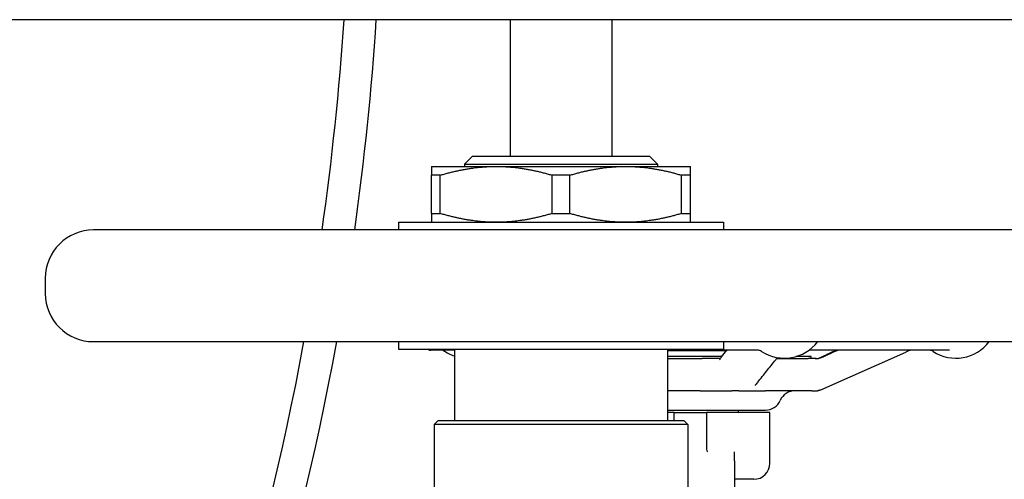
# Model space of a CAD drawing. Header units: inches. Extents: x 24 to 1128, y -69 to 748.
# Tile 561 of 656: x 993.22 to 1000.86, y 307.05 to 310.61. Entities that reach past the tile are written whole.
import ezdxf

# ---------------------------------------------------------------- set-up
doc = ezdxf.new("R2010")
doc.units = ezdxf.units.IN
doc.header["$LTSCALE"] = 32
doc.header["$MEASUREMENT"] = 0
doc.layers.add('Visible (ANSI)', color=7, linetype='Continuous', lineweight=30)

msp = doc.modelspace()

# ---------------------------------------------------------------- linework, layer by layer
at = {"layer": 'Visible (ANSI)'}
for p, q in [((1002.66005, 310.60867), (983.66005, 310.60867)), ((997.02583, 310.60867), (997.02583, 309.55011)), ((997.81323, 310.60867), (997.81323, 309.55011)), ((996.734, 309.55011), (996.6715, 309.48761)), ((996.734, 309.55011), (998.10506, 309.55011)), ((998.10506, 309.55011), (998.16756, 309.48761)), ((996.4156, 309.47137), (996.91756, 309.47137)), ((996.6715, 309.48761), (998.16756, 309.48761)), ((996.6715, 309.48761), (996.6715, 309.47137)), ((996.91756, 309.47137), (997.9215, 309.47137)), ((997.9215, 309.47137), (998.42347, 309.47137)), ((998.16756, 309.48761), (998.16756, 309.47137)), ((996.4836, 309.40318), (996.4156, 309.40318)), ((996.4156, 309.10649), (996.4156, 309.40318)), ((996.4836, 309.10649), (996.4836, 309.40318)), ((997.48754, 309.40318), (997.35153, 309.40318)), ((997.35153, 309.10649), (997.35153, 309.40318)), ((997.48754, 309.10649), (997.48754, 309.40318)), ((998.42347, 309.40318), (998.35547, 309.40318)), ((998.35547, 309.10649), (998.35547, 309.40318)), ((998.42347, 309.10649), (998.42347, 309.40318)), ((996.4156, 309.10649), (996.4836, 309.10649)), ((997.35153, 309.10649), (997.48754, 309.10649)), ((998.35547, 309.10649), (998.42347, 309.10649)), ((1001.04552, 308.97924), (993.79355, 308.97924)), ((996.15969, 309.0383), (998.67938, 309.0383)), ((996.15969, 309.0383), (996.15969, 308.97924)), ((998.67938, 309.0383), (998.67938, 308.97924)), ((993.41953, 308.60522), (993.41953, 308.48711)), ((993.79355, 308.1131), (1001.04552, 308.1131)), ((996.15969, 308.1131), (996.15969, 308.05404)), ((996.15969, 308.05404), (998.67938, 308.05404)), ((996.59276, 308.05404), (996.59276, 307.50286)), ((998.2463, 308.05404), (998.2463, 307.50286)), ((998.67938, 308.1131), (998.67938, 308.05404)), ((996.59276, 308.04767), (996.40953, 308.04767)), ((998.94202, 308.04767), (998.2463, 308.04767)), ((998.2463, 308.04554), (998.56604, 308.04554)), ((998.66805, 307.99829), (998.2463, 307.99829)), ((998.2463, 307.98267), (998.51434, 307.98267)), ((998.51409, 307.98267), (998.51434, 307.98267)), ((998.65596, 307.98267), (998.51434, 307.98267)), ((998.56604, 308.04554), (998.70577, 308.04554)), ((999.09283, 307.98267), (999.33784, 307.98267)), ((999.09283, 307.98267), (999.33784, 307.98267)), ((999.35953, 307.99829), (999.24391, 307.99829)), ((999.39987, 307.98267), (999.33784, 307.98267)), ((1000.43173, 308.04767), (999.3441, 308.04767)), ((999.35953, 307.98267), (999.35953, 307.99829)), ((999.4353, 307.73858), (1000.09388, 308.0318)), ((998.49833, 307.73267), (998.2463, 307.73267)), ((998.49833, 307.73267), (998.74388, 307.73267)), ((998.79878, 307.73267), (998.74388, 307.73267)), ((998.79878, 307.73267), (999.00459, 307.73267)), ((999.36408, 307.73267), (999.00459, 307.73267)), ((999.36408, 307.73267), (999.40862, 307.73267)), ((998.2463, 307.58267), (999.00541, 307.58267)), ((998.29088, 307.56267), (998.2463, 307.56267)), ((998.29703, 307.56267), (998.29088, 307.56267)), ((998.29703, 307.50286), (998.29703, 307.56267)), ((998.29703, 307.56267), (998.54703, 307.56267)), ((998.55319, 307.56267), (998.54703, 307.56267)), ((998.54703, 307.56267), (998.54703, 307.42871)), ((999.03953, 307.56267), (998.55319, 307.56267)), ((998.79703, 307.56267), (998.79703, 307.58267)), ((999.03953, 307.17117), (999.03953, 307.56267)), ((996.46653, 307.50286), (996.43528, 307.47161)), ((998.40378, 307.47161), (996.43528, 307.47161)), ((996.43528, 307.47161), (996.43528, 306.1318)), ((996.46653, 307.50286), (998.37253, 307.50286)), ((998.37253, 307.50286), (998.40378, 307.47161)), ((998.40378, 307.47161), (998.40378, 306.1318)), ((998.54703, 307.42871), (998.54703, 307.33622)), ((998.76578, 307.18976), (998.76578, 307.25785)), ((998.76578, 307.18976), (998.76578, 306.92117)), ((998.91453, 307.04617), (998.76578, 307.04617))]:
    msp.add_line(p, q, dxfattribs=at)
for centre, radius, start, end in [((974.03453, 312.04617), 21.75, 351.893807, 356.210448), ((974.03453, 312.04617), 22, 351.986532, 356.253573), ((993.79355, 308.60522), 0.37402, 90, 180), ((993.79355, 308.48711), 0.37402, 180, 270), ((974.03453, 312.04617), 21.75, 335.285092, 349.581842), ((974.03453, 312.04617), 22, 335.584406, 349.70153), ((996.40953, 308.11017), 0.0625, 243.89846, 270), ((999.15248, 308.31017), 0.325, 237.004115, 322.672373), ((1000.48217, 308.31017), 0.325, 237.004115, 322.672373), ((996.69735, 308.31017), 0.325, 233.871073, 251.226636), ((998.94146, 307.98517), 0.0625, 57.004115, 90), ((1000.27115, 307.98517), 0.0625, 57.004115, 90), ((999.23453, 307.60767), 0.125, 90, 156.421822), ((999.0054, 307.70767), 0.125, 270, 336.421822), ((998.91453, 307.17117), 0.125, 270, 0)]:
    msp.add_arc(centre, radius, start, end, dxfattribs=at)
for points, weights in [([(996.4156, 309.47137), (996.4156, 309.47137), (996.4156, 309.40318)], [1, 1.03775343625, 1.0171026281]), ([(996.4836, 309.40318), (996.71264, 309.47137), (996.91756, 309.47137)], [1.0171026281, 1.03775343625, 1]), ([(996.91756, 309.47137), (997.12249, 309.47137), (997.35153, 309.40318)], [1, 1.03775343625, 1.0171026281]), ([(997.48754, 309.40318), (997.71657, 309.47137), (997.9215, 309.47137)], [1.0171026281, 1.03775343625, 1]), ([(997.9215, 309.47137), (998.12643, 309.47137), (998.35547, 309.40318)], [1, 1.03775343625, 1.0171026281]), ([(998.42347, 309.40318), (998.42347, 309.47137), (998.42347, 309.47137)], [1.0171026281, 1.03775343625, 1]), ([(996.4156, 309.10649), (996.4156, 309.0383), (996.4156, 309.0383)], [1.0171026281, 1.03775343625, 1]), ([(996.91756, 309.0383), (996.71264, 309.0383), (996.4836, 309.10649)], [1, 1.03775343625, 1.0171026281]), ([(997.35153, 309.10649), (997.12249, 309.0383), (996.91756, 309.0383)], [1.0171026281, 1.03775343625, 1]), ([(997.9215, 309.0383), (997.71657, 309.0383), (997.48754, 309.10649)], [1, 1.03775343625, 1.0171026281]), ([(998.35547, 309.10649), (998.12643, 309.0383), (997.9215, 309.0383)], [1.0171026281, 1.03775343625, 1]), ([(998.42347, 309.0383), (998.42347, 309.0383), (998.42347, 309.10649)], [1, 1.03775343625, 1.0171026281]), ([(998.51397, 308.04767), (998.54009, 308.04554), (998.56604, 308.04554)], [1.0124929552, 1.00788424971, 1]), ([(998.56604, 308.04554), (998.59198, 308.04554), (998.6181, 308.04767)], [1, 1.00788424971, 1.0124929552])]:
    msp.add_rational_spline(points, weights, degree=2, dxfattribs=at)
for points, knots in [([(998.64825, 307.97244), (998.64825, 307.97244), (998.64825, 307.97244), (998.64832, 307.9725), (998.6486, 307.97275), (998.6498, 307.97409), (998.65113, 307.97582), (998.65412, 307.98004), (998.65555, 307.98211), (998.65868, 307.98645), (998.66034, 307.98865), (998.66301, 307.99203), (998.66405, 307.99331), (998.66512, 307.99464), (998.66537, 307.99494), (998.66565, 307.9953), (998.66572, 307.99538), (998.66579, 307.99547)], [0.26212608, 0.26212608, 0.26212608, 0.26212608, 0.26523685, 0.26523685, 0.28985831, 0.28985831, 0.33915701, 0.33915701, 0.37182931, 0.37182931, 0.40139039, 0.40139039, 0.42145766, 0.42145766, 0.42810276, 0.42810276, 0.43031521, 0.43031521, 0.43031521, 0.43031521]), ([(998.66579, 307.99547), (998.67944, 308.01255), (998.69309, 308.02965), (998.70698, 308.04706), (998.70723, 308.04736), (998.70747, 308.04767)], [0.95924083, 0.95924083, 0.95924083, 0.95924083, 1.28063663, 1.28063663, 1.28639378, 1.28639378, 1.28639378, 1.28639378]), ([(998.94561, 307.79816), (998.95725, 307.81274), (998.96889, 307.82732), (998.99217, 307.85648), (999.00381, 307.87106), (999.02709, 307.90023), (999.03872, 307.91482), (999.062, 307.944), (999.07363, 307.95859), (999.08965, 307.97869), (999.09404, 307.98419), (999.09843, 307.9897)], [0.9209333, 0.9209333, 0.9209333, 0.9209333, 1.1948266, 1.1948266, 1.46872, 1.46872, 1.7426133, 1.7426133, 2.0165067, 2.0165067, 2.1197672, 2.1197672, 2.1197672, 2.1197672]), ([(999.39174, 307.98267), (999.39208, 307.98267), (999.39242, 307.98267), (999.39282, 307.98267), (999.39288, 307.98267), (999.39294, 307.98267), (999.39296, 307.98267), (999.39314, 307.98267), (999.39328, 307.98267), (999.39361, 307.98267), (999.3938, 307.98267), (999.3945, 307.98267), (999.39499, 307.98267), (999.39644, 307.98267), (999.39739, 307.98268), (999.40113, 307.98269), (999.40384, 307.9827), (999.40784, 307.98286), (999.40883, 307.98291), (999.41055, 307.98305), (999.4112, 307.98311), (999.41238, 307.98325), (999.41282, 307.98331), (999.41349, 307.9834), (999.41372, 307.98343), (999.41416, 307.9835), (999.41439, 307.98354), (999.41502, 307.98365), (999.41542, 307.98372), (999.41611, 307.98385), (999.41641, 307.98392), (999.41701, 307.98405), (999.4173, 307.98412), (999.41804, 307.9843), (999.41842, 307.9844), (999.41968, 307.98476), (999.42033, 307.98498), (999.4221, 307.98568), (999.42331, 307.98621), (999.42617, 307.98762), (999.42766, 307.98839), (999.4339, 307.9916), (999.43913, 307.99425), (999.44939, 307.99923), (999.45429, 308.00155), (999.4663, 308.0071), (999.47362, 308.01037), (999.48086, 308.01358)], [0, 0, 0, 0, 0.00271618, 0.00271618, 0.00315775, 0.00315775, 0.00337165, 0.00337165, 0.00508342, 0.00508342, 0.00768757, 0.00768757, 0.01463142, 0.01463142, 0.02847944, 0.02847944, 0.06954195, 0.06954195, 0.08324789, 0.08324789, 0.09025248, 0.09025248, 0.09374394, 0.09374394, 0.09546574, 0.09546574, 0.09718666, 0.09718666, 0.10065514, 0.10065514, 0.10409205, 0.10409205, 0.10824537, 0.10824537, 0.11599262, 0.11599262, 0.13681964, 0.13681964, 0.15785213, 0.15785213, 0.17584967, 0.17584967, 0.23174534, 0.23174534, 0.27578626, 0.27578626, 0.33616935, 0.33616935, 0.33616935, 0.33616935]), ([(999.42897, 307.98603), (999.42897, 307.98603), (999.42897, 307.98603), (999.42901, 307.98604), (999.42911, 307.98608), (999.42955, 307.98624), (999.43006, 307.98642), (999.43192, 307.98716), (999.43385, 307.98799), (999.43842, 307.99007), (999.44107, 307.9913), (999.44652, 307.9938), (999.4493, 307.99508), (999.4573, 307.99874), (999.46301, 308.00133), (999.47427, 308.00639), (999.47991, 308.00891), (999.48713, 308.01212), (999.48878, 308.01285), (999.49042, 308.01358)], [0.02029104, 0.02029104, 0.02029104, 0.02029104, 0.0213158, 0.0213158, 0.0275165, 0.0275165, 0.04356784, 0.04356784, 0.07542337, 0.07542337, 0.10910443, 0.10910443, 0.13873832, 0.13873832, 0.18890891, 0.18890891, 0.23534146, 0.23534146, 0.24909876, 0.24909876, 0.24909876, 0.24909876]), ([(1000.14967, 308.04767), (1000.14604, 308.04767), (1000.1421, 308.04767), (1000.13768, 308.04747), (1000.13652, 308.0474), (1000.13455, 308.0472), (1000.13398, 308.04713), (1000.13301, 308.04701), (1000.1327, 308.04696), (1000.13204, 308.04686), (1000.13169, 308.04681), (1000.13108, 308.0467), (1000.13085, 308.04667), (1000.13038, 308.04658), (1000.13012, 308.04653), (1000.12962, 308.04643), (1000.12936, 308.04638), (1000.12889, 308.04628), (1000.12867, 308.04623), (1000.12826, 308.04614), (1000.12808, 308.04609), (1000.12726, 308.0459), (1000.12677, 308.04577), (1000.12562, 308.04546), (1000.12506, 308.04529), (1000.12209, 308.04435), (1000.11897, 308.04303), (1000.10855, 308.03837), (1000.1014, 308.03514), (1000.09388, 308.0318)], [0, 0, 0, 0, 0.0860149, 0.0860149, 0.11416773, 0.11416773, 0.12469642, 0.12469642, 0.12914613, 0.12914613, 0.13306956, 0.13306956, 0.13502613, 0.13502613, 0.13699814, 0.13699814, 0.13896384, 0.13896384, 0.14091438, 0.14091438, 0.14281478, 0.14281478, 0.14990119, 0.14990119, 0.16210052, 0.16210052, 0.21779338, 0.21779338, 0.29565066, 0.29565066, 0.29565066, 0.29565066]), ([(998.94561, 307.79816), (998.94399, 307.79614), (998.94165, 307.79312), (998.93616, 307.78646), (998.93303, 307.78288), (998.9289, 307.77829), (998.92756, 307.77683), (998.92571, 307.77476), (998.92508, 307.77403), (998.92495, 307.77388), (998.92495, 307.77388), (998.92495, 307.77388)], [0, 0, 0, 0, 0.04709709, 0.04709709, 0.10216416, 0.10216416, 0.13173201, 0.13173201, 0.15669532, 0.15669532, 0.15933901, 0.15933901, 0.15933901, 0.15933901]), ([(999.4353, 307.73858), (999.43491, 307.7384), (999.43452, 307.73823), (999.43367, 307.73786), (999.43324, 307.73768), (999.43234, 307.73731), (999.43195, 307.73715), (999.43134, 307.73691), (999.43113, 307.73683), (999.43003, 307.73641), (999.42919, 307.73611), (999.42765, 307.7356), (999.42692, 307.73537), (999.42505, 307.73484), (999.42391, 307.73454), (999.42217, 307.73414), (999.42166, 307.73403), (999.42069, 307.73383), (999.42023, 307.73374), (999.41931, 307.73358), (999.41885, 307.7335), (999.41751, 307.73329), (999.41666, 307.73317), (999.41537, 307.73302), (999.41491, 307.73298), (999.41428, 307.73292), (999.41413, 307.7329), (999.41387, 307.73288), (999.41376, 307.73287), (999.41359, 307.73286), (999.41353, 307.73286), (999.41341, 307.73285), (999.41335, 307.73284), (999.41324, 307.73284), (999.41319, 307.73283), (999.4131, 307.73282), (999.41305, 307.73282), (999.41241, 307.73278), (999.41176, 307.73274), (999.4103, 307.73269), (999.40945, 307.73267), (999.40863, 307.73267)], [0, 0, 0, 0, 0.008786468, 0.008786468, 0.015207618, 0.015207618, 0.018782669, 0.018782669, 0.02054883, 0.02054883, 0.027782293, 0.027782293, 0.034814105, 0.034814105, 0.045378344, 0.045378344, 0.049482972, 0.049482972, 0.053065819, 0.053065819, 0.056600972, 0.056600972, 0.063724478, 0.063724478, 0.067843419, 0.067843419, 0.069054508, 0.069054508, 0.069936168, 0.069936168, 0.070376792, 0.070376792, 0.070819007, 0.070819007, 0.071262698, 0.071262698, 0.071705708, 0.071705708, 0.078741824, 0.078741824, 0.086832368, 0.086832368, 0.086832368, 0.086832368]), ([(998.54703, 307.33622), (998.54703, 307.32541), (998.54719, 307.31524), (998.54786, 307.29671), (998.54836, 307.28836), (998.55007, 307.27234), (998.55122, 307.26683), (998.5526, 307.26367), (998.55271, 307.26343), (998.55283, 307.26319)], [0, 0, 0, 0, 0.09469213, 0.09469213, 0.18700728, 0.18700728, 0.29404594, 0.29404594, 0.30156032, 0.30156032, 0.30156032, 0.30156032]), ([(998.55283, 307.26319), (998.55346, 307.26199), (998.55411, 307.26081), (998.55479, 307.25962), (998.55482, 307.25958), (998.55485, 307.25953)], [-0.020804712, -0.020804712, -0.020804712, -0.020804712, 0, 0, 0.000806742, 0.000806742, 0.000806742, 0.000806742])]:
    msp.add_open_spline(points, degree=3, knots=knots, dxfattribs=at)
for points in [[(999.55763, 308.04767), (999.53204, 308.0363), (999.50645, 308.02494), (999.48086, 308.01358)], [(999.49042, 308.01358), (999.51602, 308.02494), (999.54161, 308.0363), (999.5672, 308.04767)]]:
    msp.add_open_spline(points, degree=3, dxfattribs=at)

doc.saveas('drawing.dxf')
